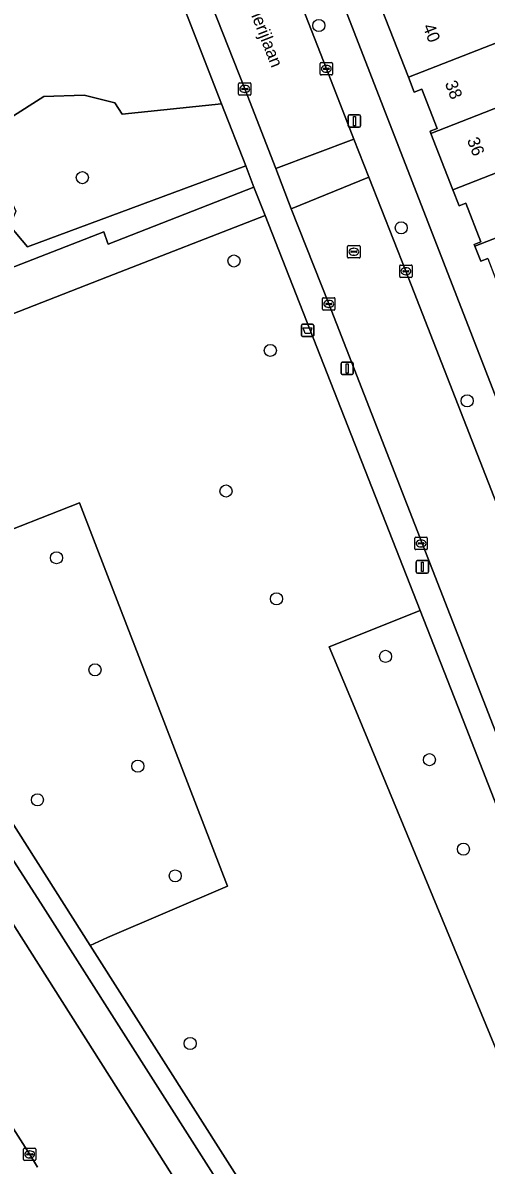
# Model space of a CAD drawing. Extents: x 159680 to 160786, y 387323 to 388340.
# Drawn here: x 159993.2 to 160030.6, y 387463 to 387555.2 of the extents above; entities that cross this region are included whole.
import ezdxf

# ---------------------------------------------------------------- set-up
doc = ezdxf.new("R2010")
doc.units = 0
for name, color, linetype in [('IMGEO_Afvalbak', 7, 'Continuous'), ('IMGEO_Berm_groen', 7, 'Continuous'), ('IMGEO_Boom', 7, 'Continuous'), ('IMGEO_Erf', 7, 'Continuous'), ('IMGEO_Fietspad_gesloten', 7, 'Continuous'), ('IMGEO_Groenvoorziening', 7, 'Continuous'), ('IMGEO_Kolk', 7, 'Continuous'), ('IMGEO_Lichtmast', 7, 'Continuous'), ('IMGEO_Openbare_ruimte_label', 7, 'Continuous'), ('IMGEO_Pand', 7, 'Continuous'), ('IMGEO_Pand_nummerreeks', 7, 'Continuous'), ('IMGEO_Rijbaan_lokaal_open', 7, 'Continuous'), ('IMGEO_Rijbaan_regionaal_gesloten', 7, 'Continuous'), ('IMGEO_Rioolput', 7, 'Continuous'), ('IMGEO_Voetpad_halfverhard', 7, 'Continuous'), ('IMGEO_Voetpad_open', 7, 'Continuous')]:
    doc.layers.add(name, color=color, linetype=linetype)

msp = doc.modelspace()

# ---------------------------------------------------------------- linework, layer by layer
at = {"layer": 'IMGEO_Afvalbak'}
for p, q in [((160015.657, 387529.954), (160015.657, 387530.754)), ((160015.657, 387530.754), (160015.657, 387529.954)), ((160015.757, 387530.854), (160016.547, 387530.854)), ((160016.547, 387530.854), (160015.757, 387530.854)), ((160016.647, 387530.754), (160016.647, 387529.954)), ((160016.647, 387529.954), (160016.647, 387530.754)), ((160016.547, 387529.854), (160015.757, 387529.854)), ((160015.757, 387529.854), (160016.547, 387529.854))]:
    msp.add_line(p, q, dxfattribs=at)
msp.add_lwpolyline([(160015.8, 387530.568), (160016.504, 387530.568), (160016.355, 387530.098), (160015.949, 387530.098), (160015.8, 387530.568)], dxfattribs=at)
for centre, start, end in [((160015.757, 387530.754), 90, 180), ((160015.757, 387530.754), 90, 180), ((160016.547, 387530.754), 0, 90), ((160016.547, 387530.754), 360, 90), ((160015.757, 387529.954), 180, 270), ((160015.757, 387529.954), 180, 270), ((160016.547, 387529.954), 270, 0), ((160016.547, 387529.954), 270, 0)]:
    msp.add_arc(centre, 0.1, start, end, dxfattribs=at)
at = {"layer": 'IMGEO_Berm_groen'}
for points in [[(159950.281, 387532.241), (159950.928, 387531.209), (159961.373, 387514.792), (159972.307, 387497.514), (159982.75, 387481.068), (159993.719, 387463.849), (159994.343, 387462.819)], [(160005.194, 387462.233), (159982.432, 387498.094), (159973.775, 387511.273)]]:
    msp.add_lwpolyline(points, dxfattribs=at)
at = {"layer": 'IMGEO_Boom'}
for centre in [(160017.061, 387554.965), (159997.97, 387542.685), (160023.718, 387538.63), (160010.211, 387535.958), (160013.146, 387528.739), (160029.043, 387524.665), (160009.569, 387517.387), (159995.889, 387512.004), (160013.639, 387508.688), (160022.453, 387504.042), (159998.992, 387502.95), (160025.991, 387495.702), (160002.444, 387495.179), (159994.342, 387492.459), (160028.735, 387488.484), (160005.471, 387486.321), (160006.671, 387472.797)]:
    msp.add_circle(centre, 0.489, dxfattribs=at)
at = {"layer": 'IMGEO_Erf'}
for points in [[(160017.573, 387560.484), (160034.159, 387517.793)], [(160030.698, 387536.152), (160030.129, 387535.93), (160029.651, 387537.157), (160029.597, 387537.295), (160030.14, 387537.506), (160028.924, 387540.629), (160028.383, 387540.418), (160027.881, 387541.708), (160026.108, 387546.259), (160026.041, 387546.432), (160026.607, 387546.653), (160025.375, 387549.816), (160024.763, 387549.577), (160024.29, 387550.792), (160021.24, 387558.623)]]:
    msp.add_lwpolyline(points, dxfattribs=at)
at = {"layer": 'IMGEO_Fietspad_gesloten'}
for points in [[(160078.431, 387352.066), (160075.581, 387356.553), (160061.437, 387378.989), (160060.642, 387380.243), (160057.964, 387384.46), (160057.586, 387385.068), (160057.126, 387385.767), (160026.112, 387434.619), (159994.797, 387483.84), (159976.098, 387512.903), (159975.302, 387514.189), (159974.711, 387515.066), (159973.915, 387516.188), (159972.956, 387517.208), (159971.859, 387518.161), (159969.874, 387519.968), (159965.379, 387524.114), (159961.252, 387528.133), (159955.875, 387535.138), (159951.54, 387542.782), (159948.393, 387551.166), (159948.152, 387552.118)], [(159973.775, 387511.273), (159982.432, 387498.094), (160005.194, 387462.233), (160015.444, 387446.083), (160022.875, 387434.376), (160026.822, 387428.159), (160038.072, 387410.44), (160050.495, 387390.874), (160054.843, 387384.025), (160073.194, 387354.946), (160076.577, 387349.719), (160077.187, 387348.931), (160079.636, 387350.623)]]:
    msp.add_lwpolyline(points, dxfattribs=at)
at = {"layer": 'IMGEO_Groenvoorziening'}
for points in [[(159992.107, 387547.481), (159994.86, 387549.228), (159998.123, 387549.327), (160000.605, 387548.722), (160001.172, 387547.806), (160009.216, 387548.634), (160003.634, 387562.989), (160001.69, 387568.209), (160000.641, 387571.024), (160000, 387570.836), (159995.679, 387569.569), (159994.069, 387572.966), (159993.293, 387574.502), (159992.718, 387575.326)], [(159986.772, 387533.269), (159999.711, 387538.322), (160000, 387537.46), (160000.048, 387537.317), (160011.828, 387541.916), (160011.162, 387543.629), (159993.55, 387537.106), (159992.121, 387538.806)], [(160019.905, 387500), (160017.909, 387504.817), (160025.253, 387507.75), (160012.723, 387539.639), (160000, 387534.671), (159983.944, 387528.402), (159989.768, 387513.317), (159997.738, 387516.43), (160000, 387510.573), (160004.081, 387500), (160009.681, 387485.486), (160000, 387481.351), (159998.615, 387480.704), (160026.502, 387436.824), (160058.389, 387386.599), (160060.082, 387383.969), (160060.586, 387384.345), (160070.282, 387393.417)], [(160070.819, 387394.075), (160067.983, 387398.729), (160067.343, 387400.014), (160044.382, 387458.812), (160038.002, 387456.318), (160019.905, 387500)]]:
    msp.add_lwpolyline(points, dxfattribs=at)
for points in [[(160009.216, 387548.634), (160001.172, 387547.806), (160000.605, 387548.722), (159998.123, 387549.327), (159994.86, 387549.228), (159992.107, 387547.481), (159989.333, 387543.95), (159989.842, 387542.279), (159991.864, 387541.569), (159992.588, 387539.99), (159992.121, 387538.806), (159993.55, 387537.106), (160011.162, 387543.629)], [(160000, 387510.573), (159997.738, 387516.43), (159989.768, 387513.317), (159983.944, 387528.402), (159971.413, 387523.508), (159998.615, 387480.704), (160000, 387481.351), (160009.681, 387485.486), (160004.081, 387500)], [(160044.382, 387458.812), (160028.282, 387500), (160025.253, 387507.75), (160017.909, 387504.817), (160019.905, 387500), (160038.002, 387456.318)]]:
    msp.add_lwpolyline(points, close=True, dxfattribs=at)
at = {"layer": 'IMGEO_Kolk'}
for p, q in [((160017.169, 387551.042), (160017.169, 387551.894)), ((160017.244, 387551.968), (160018.096, 387551.968)), ((160017.428, 387551.462), (160017.428, 387551.474)), ((160017.866, 387551.425), (160017.468, 387551.425)), ((160017.471, 387551.511), (160017.869, 387551.511)), ((160017.657, 387551.748), (160017.682, 387551.748)), ((160017.912, 387551.474), (160017.912, 387551.462)), ((160018.17, 387551.894), (160018.17, 387551.042)), ((160018.096, 387550.968), (160017.244, 387550.968)), ((160017.68, 387551.188), (160017.655, 387551.188)), ((160010.585, 387549.414), (160010.585, 387550.266)), ((160010.66, 387550.34), (160011.512, 387550.34)), ((160010.844, 387549.834), (160010.844, 387549.846)), ((160011.282, 387549.797), (160010.884, 387549.797)), ((160010.887, 387549.883), (160011.285, 387549.883)), ((160011.096, 387549.56), (160011.071, 387549.56)), ((160011.073, 387550.12), (160011.098, 387550.12)), ((160011.328, 387549.846), (160011.328, 387549.834)), ((160011.586, 387550.266), (160011.586, 387549.414)), ((160011.512, 387549.34), (160010.66, 387549.34)), ((160023.592, 387534.705), (160023.592, 387535.557)), ((160023.667, 387535.631), (160024.519, 387535.631)), ((160023.851, 387535.125), (160023.851, 387535.137)), ((160024.289, 387535.088), (160023.891, 387535.088)), ((160023.894, 387535.174), (160024.292, 387535.174)), ((160024.103, 387534.851), (160024.078, 387534.851)), ((160024.08, 387535.411), (160024.105, 387535.411)), ((160024.335, 387535.137), (160024.335, 387535.125)), ((160024.593, 387535.557), (160024.593, 387534.705)), ((160024.519, 387534.631), (160023.667, 387534.631)), ((160017.442, 387532.991), (160018.294, 387532.991)), ((160017.367, 387532.065), (160017.367, 387532.917)), ((160017.626, 387532.485), (160017.626, 387532.497)), ((160018.064, 387532.448), (160017.666, 387532.448)), ((160017.669, 387532.534), (160018.067, 387532.534)), ((160017.878, 387532.211), (160017.853, 387532.211)), ((160017.855, 387532.771), (160017.88, 387532.771)), ((160018.11, 387532.497), (160018.11, 387532.485)), ((160018.368, 387532.917), (160018.368, 387532.065)), ((160018.294, 387531.991), (160017.442, 387531.991)), ((160024.818, 387512.733), (160024.818, 387513.585)), ((160024.893, 387513.659), (160025.745, 387513.659)), ((160025.819, 387513.585), (160025.819, 387512.733)), ((160025.745, 387512.659), (160024.893, 387512.659)), ((160025.077, 387513.153), (160025.077, 387513.165)), ((160025.515, 387513.116), (160025.117, 387513.116)), ((160025.12, 387513.202), (160025.518, 387513.202)), ((160025.329, 387512.879), (160025.304, 387512.879)), ((160025.306, 387513.439), (160025.331, 387513.439)), ((160025.561, 387513.165), (160025.561, 387513.153)), ((159993.218, 387463.423), (159993.218, 387464.275)), ((159993.293, 387464.349), (159994.145, 387464.349)), ((159993.477, 387463.843), (159993.477, 387463.855)), ((159993.915, 387463.806), (159993.517, 387463.806)), ((159993.52, 387463.892), (159993.918, 387463.892)), ((159993.706, 387464.129), (159993.731, 387464.129)), ((159993.961, 387463.855), (159993.961, 387463.843)), ((159994.219, 387464.275), (159994.219, 387463.423)), ((159994.145, 387463.349), (159993.293, 387463.349)), ((159993.729, 387463.569), (159993.704, 387463.569))]:
    msp.add_line(p, q, dxfattribs=at)
for points in [[(160017.169, 387551.042), (160017.169, 387551.894)], [(160017.244, 387551.968), (160018.096, 387551.968)], [(160018.17, 387551.894), (160018.17, 387551.042)], [(160018.096, 387550.968), (160017.244, 387550.968)], [(160010.585, 387549.414), (160010.585, 387550.266)], [(160010.66, 387550.34), (160011.512, 387550.34)], [(160011.586, 387550.266), (160011.586, 387549.414)], [(160011.512, 387549.34), (160010.66, 387549.34)], [(160023.592, 387534.705), (160023.592, 387535.557)], [(160023.667, 387535.631), (160024.519, 387535.631)], [(160024.593, 387535.557), (160024.593, 387534.705)], [(160024.519, 387534.631), (160023.667, 387534.631)], [(160017.442, 387532.991), (160018.294, 387532.991)], [(160017.367, 387532.065), (160017.367, 387532.917)], [(160018.368, 387532.917), (160018.368, 387532.065)], [(160018.294, 387531.991), (160017.442, 387531.991)], [(160024.818, 387512.733), (160024.818, 387513.585)], [(160024.893, 387513.659), (160025.745, 387513.659)], [(160025.819, 387513.585), (160025.819, 387512.733)], [(160025.745, 387512.659), (160024.893, 387512.659)], [(159993.218, 387463.423), (159993.218, 387464.275)], [(159993.293, 387464.349), (159994.145, 387464.349)], [(159994.219, 387464.275), (159994.219, 387463.423)], [(159994.145, 387463.349), (159993.293, 387463.349)]]:
    msp.add_lwpolyline(points, dxfattribs=at)
for centre, radius, start, end in [((160017.246, 387551.892), 0.0765, 91.55205, 178.44795), ((160017.246, 387551.892), 0.0765, 91.55205, 178.44795), ((160017.468, 387551.471), 0.0403, 85.87752, 175.75265), ((160017.465, 387551.461), 0.0366, 178.93798, 274.71019), ((160017.869, 387551.468), 0.043, 264.86636, 352.45326), ((160017.873, 387551.473), 0.0386, 1.73085, 96.63898), ((160018.094, 387551.892), 0.0765, 1.55205, 88.44795), ((160018.094, 387551.892), 0.0765, 1.55205, 88.44795), ((160017.246, 387551.044), 0.0765, 181.55205, 268.44795), ((160017.246, 387551.044), 0.0765, 181.55205, 268.44795), ((160018.094, 387551.044), 0.0765, 271.55205, 358.44795), ((160018.094, 387551.044), 0.0765, 271.55205, 358.44795), ((160010.662, 387550.264), 0.0765, 91.55205, 178.44795), ((160010.662, 387550.264), 0.0765, 91.55205, 178.44795), ((160010.884, 387549.843), 0.0403, 85.87752, 175.75265), ((160010.881, 387549.833), 0.0366, 178.93798, 274.71019), ((160011.285, 387549.84), 0.043, 264.86636, 352.45326), ((160011.289, 387549.845), 0.0386, 1.73085, 96.63898), ((160011.51, 387550.264), 0.0765, 1.55205, 88.44795), ((160011.51, 387550.264), 0.0765, 1.55205, 88.44795), ((160010.662, 387549.416), 0.0765, 181.55205, 268.44795), ((160010.662, 387549.416), 0.0765, 181.55205, 268.44795), ((160011.51, 387549.416), 0.0765, 271.55205, 358.44795), ((160011.51, 387549.416), 0.0765, 271.55205, 358.44795), ((160023.669, 387535.555), 0.0765, 91.55205, 178.44795), ((160023.669, 387535.555), 0.0765, 91.55205, 178.44795), ((160023.891, 387535.134), 0.0403, 85.87752, 175.75265), ((160023.888, 387535.124), 0.0366, 178.93798, 274.71019), ((160024.292, 387535.131), 0.043, 264.86636, 352.45326), ((160024.296, 387535.136), 0.0386, 1.73085, 96.63898), ((160024.517, 387535.555), 0.0765, 1.55205, 88.44795), ((160024.517, 387535.555), 0.0765, 1.55205, 88.44795), ((160023.669, 387534.707), 0.0765, 181.55205, 268.44795), ((160023.669, 387534.707), 0.0765, 181.55205, 268.44795), ((160024.517, 387534.707), 0.0765, 271.55205, 358.44795), ((160024.517, 387534.707), 0.0765, 271.55205, 358.44795), ((160017.444, 387532.915), 0.0765, 91.55205, 178.44795), ((160017.444, 387532.915), 0.0765, 91.55205, 178.44795), ((160018.292, 387532.915), 0.0765, 1.55205, 88.44795), ((160018.292, 387532.915), 0.0765, 1.55205, 88.44795), ((160017.444, 387532.067), 0.0765, 181.55205, 268.44795), ((160017.444, 387532.067), 0.0765, 181.55205, 268.44795), ((160017.666, 387532.494), 0.0403, 85.87752, 175.75265), ((160017.663, 387532.484), 0.0366, 178.93798, 274.71019), ((160018.067, 387532.491), 0.043, 264.86636, 352.45326), ((160018.071, 387532.496), 0.0386, 1.73085, 96.63898), ((160018.292, 387532.067), 0.0765, 271.55205, 358.44795), ((160018.292, 387532.067), 0.0765, 271.55205, 358.44795), ((160024.895, 387513.583), 0.0765, 91.55205, 178.44795), ((160024.895, 387513.583), 0.0765, 91.55205, 178.44795), ((160025.743, 387513.583), 0.0765, 1.55205, 88.44795), ((160025.743, 387513.583), 0.0765, 1.55205, 88.44795), ((160024.895, 387512.735), 0.0765, 181.55205, 268.44795), ((160024.895, 387512.735), 0.0765, 181.55205, 268.44795), ((160025.117, 387513.162), 0.0403, 85.87752, 175.75265), ((160025.114, 387513.152), 0.0366, 178.93798, 274.71019), ((160025.518, 387513.159), 0.043, 264.86636, 352.45326), ((160025.522, 387513.164), 0.0386, 1.73085, 96.63898), ((160025.743, 387512.735), 0.0765, 271.55205, 358.44795), ((160025.743, 387512.735), 0.0765, 271.55205, 358.44795), ((159993.295, 387464.273), 0.0765, 91.55205, 178.44795), ((159993.295, 387464.273), 0.0765, 91.55205, 178.44795), ((159993.517, 387463.852), 0.0403, 85.87752, 175.75265), ((159993.514, 387463.842), 0.0366, 178.93798, 274.71019), ((159993.918, 387463.849), 0.043, 264.86636, 352.45326), ((159993.922, 387463.854), 0.0386, 1.73085, 96.63898), ((159994.143, 387464.273), 0.0765, 1.55205, 88.44795), ((159994.143, 387464.273), 0.0765, 1.55205, 88.44795), ((159993.295, 387463.425), 0.0765, 181.55205, 268.44795), ((159993.295, 387463.425), 0.0765, 181.55205, 268.44795), ((159994.143, 387463.425), 0.0765, 271.55205, 358.44795), ((159994.143, 387463.425), 0.0765, 271.55205, 358.44795)]:
    msp.add_arc(centre, radius, start, end, dxfattribs=at)
for centre, major_axis, ratio, start_param, end_param in [((160017.656, 387551.468), (-0.387, 0.002), 0.722429, 4.712389, 7.853982), ((160017.681, 387551.468), (-0.39, 0.002), 0.717154, 1.570796, 4.712389), ((160011.072, 387549.84), (-0.387, 0.002), 0.722429, 4.712389, 7.853982), ((160011.097, 387549.84), (-0.39, 0.002), 0.717154, 1.570796, 4.712389), ((160024.079, 387535.131), (-0.387, 0.002), 0.722429, 4.712389, 7.853982), ((160024.104, 387535.131), (-0.39, 0.002), 0.717154, 1.570796, 4.712389), ((160017.854, 387532.491), (-0.387, 0.002), 0.722429, 4.712389, 7.853982), ((160017.879, 387532.491), (-0.39, 0.002), 0.717154, 1.570796, 4.712389), ((160025.305, 387513.159), (-0.387, 0.002), 0.722429, 4.712389, 7.853982), ((160025.33, 387513.159), (-0.39, 0.002), 0.717154, 1.570796, 4.712389), ((159993.705, 387463.849), (-0.387, 0.002), 0.722429, 4.712389, 7.853982), ((159993.73, 387463.849), (-0.39, 0.002), 0.717154, 1.570796, 4.712389)]:
    msp.add_ellipse(centre, major_axis=major_axis, ratio=ratio, start_param=start_param, end_param=end_param, dxfattribs=at)
at = {"layer": 'IMGEO_Lichtmast'}
for p, q in [((160019.541, 387547.752), (160020.331, 387547.752)), ((160020.331, 387547.752), (160019.541, 387547.752)), ((160019.441, 387546.852), (160019.441, 387547.652)), ((160019.441, 387547.652), (160019.441, 387546.852)), ((160020.331, 387546.752), (160019.541, 387546.752)), ((160019.541, 387546.752), (160020.331, 387546.752)), ((160020.431, 387547.652), (160020.431, 387546.852)), ((160020.431, 387546.852), (160020.431, 387547.652)), ((160018.855, 387526.886), (160018.855, 387527.686)), ((160018.855, 387527.686), (160018.855, 387526.886)), ((160018.955, 387527.786), (160019.745, 387527.786)), ((160019.745, 387527.786), (160018.955, 387527.786)), ((160019.845, 387527.686), (160019.845, 387526.886)), ((160019.845, 387526.886), (160019.845, 387527.686)), ((160019.745, 387526.786), (160018.955, 387526.786)), ((160018.955, 387526.786), (160019.745, 387526.786)), ((160025.019, 387511.769), (160025.809, 387511.769)), ((160025.809, 387511.769), (160025.019, 387511.769)), ((160024.919, 387510.869), (160024.919, 387511.669)), ((160024.919, 387511.669), (160024.919, 387510.869)), ((160025.909, 387511.669), (160025.909, 387510.869)), ((160025.909, 387510.869), (160025.909, 387511.669)), ((160025.809, 387510.769), (160025.019, 387510.769)), ((160025.019, 387510.769), (160025.809, 387510.769))]:
    msp.add_line(p, q, dxfattribs=at)
for points in [[(160019.861, 387547.627), (160020.011, 387547.627), (160020.011, 387546.877), (160019.861, 387546.877), (160019.861, 387547.627)], [(160019.275, 387527.661), (160019.425, 387527.661), (160019.425, 387526.911), (160019.275, 387526.911), (160019.275, 387527.661)], [(160025.339, 387511.644), (160025.489, 387511.644), (160025.489, 387510.894), (160025.339, 387510.894), (160025.339, 387511.644)]]:
    msp.add_lwpolyline(points, dxfattribs=at)
for centre, start, end in [((160019.541, 387547.652), 90, 180), ((160019.541, 387547.652), 90, 180), ((160020.331, 387547.652), 0, 90), ((160020.331, 387547.652), 360, 90), ((160019.541, 387546.852), 180, 270), ((160019.541, 387546.852), 180, 270), ((160020.331, 387546.852), 270, 0), ((160020.331, 387546.852), 270, 0), ((160018.955, 387527.686), 90, 180), ((160018.955, 387527.686), 90, 180), ((160019.745, 387527.686), 0, 90), ((160019.745, 387527.686), 360, 90), ((160018.955, 387526.886), 180, 270), ((160018.955, 387526.886), 180, 270), ((160019.745, 387526.886), 270, 0), ((160019.745, 387526.886), 270, 0), ((160025.019, 387511.669), 90, 180), ((160025.019, 387511.669), 90, 180), ((160025.809, 387511.669), 0, 90), ((160025.809, 387511.669), 360, 90), ((160025.019, 387510.869), 180, 270), ((160025.019, 387510.869), 180, 270), ((160025.809, 387510.869), 270, 0), ((160025.809, 387510.869), 270, 0)]:
    msp.add_arc(centre, 0.1, start, end, dxfattribs=at)
at = {"layer": 'IMGEO_Pand'}
for points in [[(160018.967, 387561.012), (160020.073, 387558.169), (160021.24, 387558.623), (160024.29, 387550.792), (160033.751, 387554.478), (160033.674, 387554.675), (160035.42, 387555.355), (160033.759, 387559.622), (160032.257, 387559.036), (160032.033, 387558.948), (160031.947, 387559.17), (160029.41, 387558.183), (160026.651, 387557.11), (160024.314, 387563.098)], [(160037.246, 387550.6), (160035.473, 387555.149), (160033.751, 387554.478), (160024.29, 387550.792), (160024.763, 387549.577), (160025.375, 387549.816), (160026.607, 387546.653), (160026.041, 387546.432), (160026.108, 387546.259), (160035.523, 387549.928)], [(160026.108, 387546.259), (160027.881, 387541.708), (160039.018, 387546.049), (160037.246, 387550.6), (160035.523, 387549.928)], [(160040.791, 387541.497), (160040.742, 387541.623), (160039.018, 387546.049), (160027.881, 387541.708), (160028.383, 387540.418), (160028.924, 387540.629), (160030.14, 387537.506), (160029.597, 387537.295), (160029.651, 387537.157)], [(160029.651, 387537.157), (160030.129, 387535.93), (160030.698, 387536.152), (160031.95, 387532.935), (160031.336, 387532.696), (160031.378, 387532.587), (160042.564, 387536.946), (160040.791, 387541.497)]]:
    msp.add_lwpolyline(points, close=True, dxfattribs=at)
at = {"layer": 'IMGEO_Rijbaan_lokaal_open'}
for points in [[(160008.272, 387575.517), (160003.105, 387588.75), (160000.343, 387595.839), (159994.039, 387593.358), (159996.839, 387586.222), (160003.933, 387567.986), (160011.086, 387549.84), (160013.589, 387543.411), (160019.899, 387545.798), (160017.67, 387551.468), (160010.227, 387570.53)], [(160021.109, 387542.72), (160019.899, 387545.798), (160013.589, 387543.411), (160014.836, 387540.165)]]:
    msp.add_lwpolyline(points, close=True, dxfattribs=at)
msp.add_lwpolyline([(160046.513, 387477.713), (160045.765, 387479.734), (160039.549, 387495.628), (160039.516, 387495.711), (160039.429, 387495.946), (160033.273, 387511.651), (160031.95, 387515.027), (160031.202, 387516.934), (160024.093, 387535.131), (160021.109, 387542.72), (160014.836, 387540.165), (160017.868, 387532.491), (160033.182, 387493.23), (160040.063, 387475.562), (160047.543, 387456.377), (160054.279, 387439.075), (160061.763, 387419.918), (160069.174, 387400.967), (160069.426, 387400.286), (160069.653, 387399.763)], dxfattribs=at)
at = {"layer": 'IMGEO_Rijbaan_regionaal_gesloten'}
msp.add_lwpolyline([(159994.343, 387462.819), (159993.719, 387463.849), (159982.75, 387481.068), (159972.307, 387497.514), (159961.373, 387514.792), (159950.928, 387531.209), (159950.281, 387532.241)], dxfattribs=at)
at = {"layer": 'IMGEO_Rioolput'}
for p, q in [((160019.387, 387536.274), (160019.387, 387537.126)), ((160019.462, 387537.2), (160020.314, 387537.2)), ((160019.646, 387536.694), (160019.646, 387536.706)), ((160020.084, 387536.657), (160019.686, 387536.657)), ((160019.689, 387536.743), (160020.087, 387536.743)), ((160019.875, 387536.98), (160019.9, 387536.98)), ((160020.13, 387536.706), (160020.13, 387536.694)), ((160020.388, 387537.126), (160020.388, 387536.274)), ((160020.314, 387536.2), (160019.462, 387536.2)), ((160019.898, 387536.42), (160019.873, 387536.42))]:
    msp.add_line(p, q, dxfattribs=at)
for points in [[(160019.387, 387536.274), (160019.387, 387537.126)], [(160019.462, 387537.2), (160020.314, 387537.2)], [(160020.388, 387537.126), (160020.388, 387536.274)], [(160020.314, 387536.2), (160019.462, 387536.2)]]:
    msp.add_lwpolyline(points, dxfattribs=at)
for centre, radius, start, end in [((160019.464, 387537.124), 0.0765, 91.55205, 178.44795), ((160019.464, 387537.124), 0.0765, 91.55205, 178.44795), ((160019.686, 387536.703), 0.0403, 85.87752, 175.75265), ((160019.683, 387536.693), 0.0366, 178.93798, 274.71019), ((160020.087, 387536.7), 0.043, 264.86636, 352.45326), ((160020.091, 387536.705), 0.0386, 1.73085, 96.63898), ((160020.312, 387537.124), 0.0765, 1.55205, 88.44795), ((160020.312, 387537.124), 0.0765, 1.55205, 88.44795), ((160019.464, 387536.276), 0.0765, 181.55205, 268.44795), ((160019.464, 387536.276), 0.0765, 181.55205, 268.44795), ((160020.312, 387536.276), 0.0765, 271.55205, 358.44795), ((160020.312, 387536.276), 0.0765, 271.55205, 358.44795)]:
    msp.add_arc(centre, radius, start, end, dxfattribs=at)
for centre, major_axis, ratio, start_param, end_param in [((160019.874, 387536.7), (-0.387, 0.002), 0.722429, 4.712389, 7.853982), ((160019.899, 387536.7), (-0.39, 0.002), 0.717154, 1.570796, 4.712389)]:
    msp.add_ellipse(centre, major_axis=major_axis, ratio=ratio, start_param=start_param, end_param=end_param, dxfattribs=at)
at = {"layer": 'IMGEO_Voetpad_halfverhard'}
msp.add_lwpolyline([(160000, 387534.671), (160012.723, 387539.639), (160011.828, 387541.916), (160000.048, 387537.317), (160000, 387537.46), (159999.711, 387538.322), (159986.772, 387533.269), (159982.883, 387531.75), (159983.269, 387530.764), (159970.076, 387525.611), (159971.413, 387523.508), (159983.944, 387528.402)], close=True, dxfattribs=at)
at = {"layer": 'IMGEO_Voetpad_open'}
for points in [[(159987.067, 387629.663), (159987.361, 387628.927), (159995.615, 387607.919), (159999.072, 387599.055), (160000.343, 387595.839), (160003.105, 387588.75), (160008.272, 387575.517), (160010.227, 387570.53), (160017.67, 387551.468), (160019.899, 387545.798), (160021.109, 387542.72), (160024.093, 387535.131), (160031.202, 387516.934), (160031.95, 387515.027), (160032.421, 387515.214), (160033.739, 387511.836), (160033.273, 387511.651), (160039.429, 387495.946), (160039.516, 387495.711), (160039.549, 387495.628)], [(160014.836, 387540.165), (160013.589, 387543.411), (160011.086, 387549.84), (160003.933, 387567.986), (159996.839, 387586.222), (159994.039, 387593.358), (159993.669, 387594.324), (159991.895, 387593.661), (160000, 387572.683), (160000.641, 387571.024), (160001.69, 387568.209), (160003.634, 387562.989), (160009.216, 387548.634), (160011.162, 387543.629), (160011.828, 387541.916), (160012.723, 387539.639), (160025.253, 387507.75), (160028.282, 387500), (160044.382, 387458.812), (160067.343, 387400.014), (160067.983, 387398.729), (160070.819, 387394.075)], [(160043.911, 387491.803), (160042.036, 387497.709), (160041.16, 387500), (160041.11, 387500.131), (160037.712, 387508.645), (160036.409, 387512.001), (160034.65, 387516.529), (160034.159, 387517.793), (160017.573, 387560.484), (160014.618, 387568.087)], [(160060.082, 387383.969), (160058.389, 387386.599), (160026.502, 387436.824), (159998.615, 387480.704), (159971.413, 387523.508), (159970.076, 387525.611), (159946.727, 387562.351)], [(159947.491, 387554.288), (159948.2, 387554.802), (159954.609, 387545.512), (159961.607, 387534.821), (159966.402, 387527.68), (159969.177, 387523.497), (159972.38, 387518.458), (159971.859, 387518.161), (159972.956, 387517.208), (159973.915, 387516.188), (159974.711, 387515.066), (159975.302, 387514.189), (159976.098, 387512.903), (159994.797, 387483.84), (160026.112, 387434.619), (160057.126, 387385.767), (160057.586, 387385.068), (160057.964, 387384.46)], [(160069.653, 387399.763), (160069.426, 387400.286), (160069.174, 387400.967), (160061.763, 387419.918), (160054.279, 387439.075), (160047.543, 387456.377), (160040.063, 387475.562), (160033.182, 387493.23), (160017.868, 387532.491), (160014.836, 387540.165)]]:
    msp.add_lwpolyline(points, dxfattribs=at)

# ---------------------------------------------------------------- texts
at = {"layer": 'IMGEO_Openbare_ruimte_label'}
msp.add_text('Meierijlaan', height=1, rotation=291.35438, dxfattribs=at).set_placement((160010.915, 387557.511))
at = {"layer": 'IMGEO_Pand_nummerreeks'}
for s, rotation, p in [('40', 291.29127, (160025.435, 387554.882)), ('38', 291.2909, (160027.222, 387550.297)), ('36', 291.29127, (160029.008, 387545.716))]:
    msp.add_text(s, height=1, rotation=rotation, dxfattribs=at).set_placement(p)

doc.saveas('drawing.dxf')
